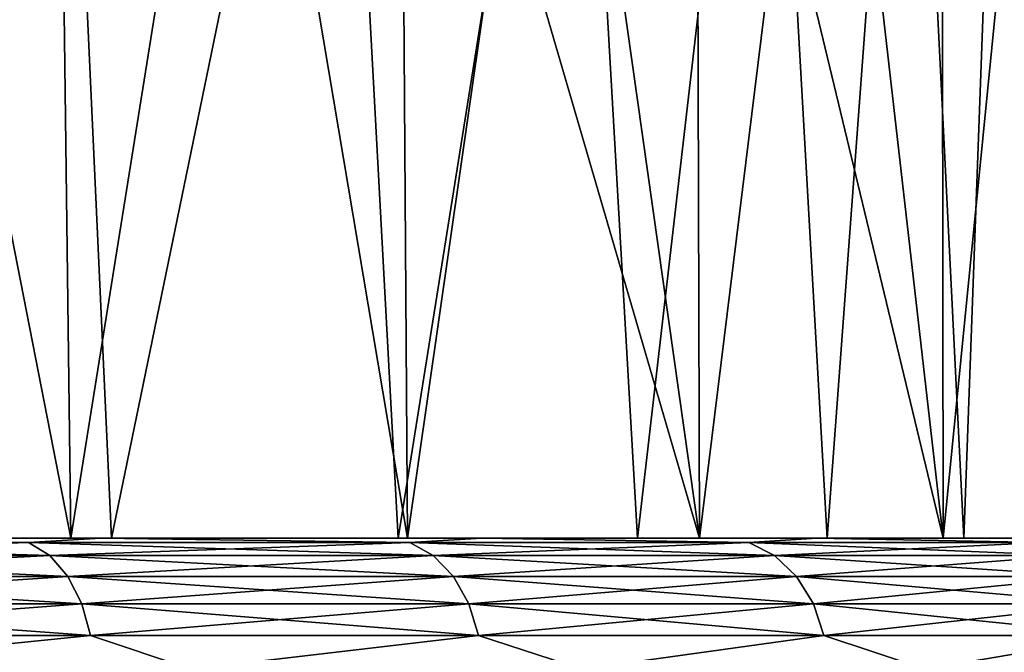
# Model space of a CAD drawing. Header units: millimetres. Extents: x -139 to 106, y -8 to 139.
# Tile 376 of 459: x 34.1 to 37.85, y 129.63 to 132.04. Entities that reach past the tile are written whole.
import ezdxf

# ---------------------------------------------------------------- set-up
doc = ezdxf.new("R2010")
doc.units = ezdxf.units.MM
doc.header["$LTSCALE"] = 53.842063
for name, color, linetype in [('148', 7, 'CONTINUOUS'), ('150', 7, 'CONTINUOUS'), ('155', 7, 'CONTINUOUS'), ('40', 7, 'CONTINUOUS'), ('431', 7, 'CONTINUOUS'), ('91', 7, 'CONTINUOUS')]:
    doc.layers.add(name, color=color, linetype=linetype)

msp = doc.modelspace()

# ---------------------------------------------------------------- linework, layer by layer
at = {"layer": '148', "linetype": 'CONTINUOUS'}
for points in [[(32.8563, 130.0629, 13.9577), (34.2958, 130.0629, 12.5941), (33.5308, 133.9681, 13.2619), (32.8563, 130.0629, 13.9577)], [(33.5308, 133.9681, 13.2619), (34.2958, 130.0629, 12.5941), (34.2462, 133.9681, 12.5474), (33.5308, 133.9681, 13.2619)], [(34.2462, 133.9681, 12.5474), (34.2958, 130.0629, 12.5941), (34.9209, 133.9681, 11.7944), (34.2462, 133.9681, 12.5474)], [(34.2958, 130.0629, 12.5941), (35.5796, 130.0629, 11.0827), (34.9209, 133.9681, 11.7944), (34.2958, 130.0629, 12.5941)], [(34.9209, 133.9681, 11.7944), (35.5796, 130.0629, 11.0827), (35.5529, 133.9681, 11.0051), (34.9209, 133.9681, 11.7944)], [(35.5796, 130.0629, 11.0827), (36.6924, 130.0629, 9.4415), (35.5529, 133.9681, 11.0051), (35.5796, 130.0629, 11.0827)], [(35.5529, 133.9681, 11.0051), (36.6924, 130.0629, 9.4415), (36.1402, 133.9681, 10.182), (35.5529, 133.9681, 11.0051)], [(36.1402, 133.9681, 10.182), (36.6924, 130.0629, 9.4415), (36.681, 133.9681, 9.3277), (36.1402, 133.9681, 10.182)], [(36.6924, 130.0629, 9.4415), (37.6212, 130.0629, 7.6896), (36.681, 133.9681, 9.3277), (36.6924, 130.0629, 9.4415)], [(36.681, 133.9681, 9.3277), (37.6212, 130.0629, 7.6896), (37.1737, 133.9681, 8.4448), (36.681, 133.9681, 9.3277)], [(37.1737, 133.9681, 8.4448), (37.6212, 130.0629, 7.6896), (37.6166, 133.9681, 7.5358), (37.1737, 133.9681, 8.4448)], [(37.6212, 130.0629, 7.6896), (38.3551, 130.0629, 5.8475), (37.6166, 133.9681, 7.5358), (37.6212, 130.0629, 7.6896)], [(37.6166, 133.9681, 7.5358), (38.3551, 130.0629, 5.8475), (38.0086, 133.9681, 6.6038), (37.6166, 133.9681, 7.5358)]]:
    msp.add_3dface(points, dxfattribs=at)
at = {"layer": '150', "linetype": 'CONTINUOUS'}
for points in [[(34.2958, 130.0629, -12.5941), (32.8563, 130.0629, -13.9577), (34.2462, 133.9681, -12.5474), (34.2958, 130.0629, -12.5941)], [(32.8563, 130.0629, -13.9577), (33.5308, 133.9681, -13.2619), (34.2462, 133.9681, -12.5474), (32.8563, 130.0629, -13.9577)], [(34.2958, 130.0629, -12.5941), (34.2462, 133.9681, -12.5474), (34.9209, 133.9681, -11.7943), (34.2958, 130.0629, -12.5941)], [(35.5796, 130.0629, -11.0827), (34.2958, 130.0629, -12.5941), (34.9209, 133.9681, -11.7943), (35.5796, 130.0629, -11.0827)], [(35.5796, 130.0629, -11.0827), (34.9209, 133.9681, -11.7943), (35.5529, 133.9681, -11.0051), (35.5796, 130.0629, -11.0827)], [(35.5796, 130.0629, -11.0827), (35.5529, 133.9681, -11.0051), (36.1402, 133.9681, -10.182), (35.5796, 130.0629, -11.0827)], [(36.6924, 130.0629, -9.4415), (35.5796, 130.0629, -11.0827), (36.1402, 133.9681, -10.182), (36.6924, 130.0629, -9.4415)], [(36.6924, 130.0629, -9.4415), (36.1402, 133.9681, -10.182), (36.681, 133.9681, -9.3277), (36.6924, 130.0629, -9.4415)], [(36.6924, 130.0629, -9.4415), (36.681, 133.9681, -9.3277), (37.1737, 133.9681, -8.4447), (36.6924, 130.0629, -9.4415)], [(37.6212, 130.0629, -7.6896), (36.6924, 130.0629, -9.4415), (37.1737, 133.9681, -8.4447), (37.6212, 130.0629, -7.6896)], [(37.6212, 130.0629, -7.6896), (37.1737, 133.9681, -8.4447), (37.6166, 133.9681, -7.5358), (37.6212, 130.0629, -7.6896)], [(37.6212, 130.0629, -7.6896), (37.6166, 133.9681, -7.5358), (38.0086, 133.9681, -6.6038), (37.6212, 130.0629, -7.6896)], [(38.3551, 130.0629, -5.8475), (37.6212, 130.0629, -7.6896), (38.0086, 133.9681, -6.6038), (38.3551, 130.0629, -5.8475)]]:
    msp.add_3dface(points, dxfattribs=at)
at = {"layer": '155', "linetype": 'CONTINUOUS'}
for points in [[(33.0516, 134.2629, -12.0545), (33.1934, 130.0629, -12.0202), (34.2586, 134.2629, -10.7127), (33.0516, 134.2629, -12.0545)], [(34.2587, 134.2629, 10.7126), (33.1934, 130.0629, 12.0203), (33.0517, 134.2629, 12.0544), (34.2587, 134.2629, 10.7126)], [(34.4518, 130.0629, 10.5932), (33.1934, 130.0629, 12.0203), (34.2587, 134.2629, 10.7126), (34.4518, 130.0629, 10.5932)], [(33.1934, 130.0629, -12.0202), (34.4518, 130.0629, -10.5932), (34.2586, 134.2629, -10.7127), (33.1934, 130.0629, -12.0202)], [(34.2586, 134.2629, -10.7127), (34.4518, 130.0629, -10.5932), (35.317, 134.2629, -9.2508), (34.2586, 134.2629, -10.7127)], [(35.317, 134.2629, 9.2508), (34.4518, 130.0629, 10.5932), (34.2587, 134.2629, 10.7126), (35.317, 134.2629, 9.2508)], [(35.544, 130.0629, 9.0354), (34.4518, 130.0629, 10.5932), (35.317, 134.2629, 9.2508), (35.544, 130.0629, 9.0354)], [(34.4518, 130.0629, -10.5932), (35.544, 130.0629, -9.0354), (35.317, 134.2629, -9.2508), (34.4518, 130.0629, -10.5932)], [(36.2149, 134.2629, 7.6852), (35.544, 130.0629, 9.0354), (35.317, 134.2629, 9.2508), (36.2149, 134.2629, 7.6852)], [(35.317, 134.2629, -9.2508), (35.544, 130.0629, -9.0354), (36.2149, 134.2629, -7.6852), (35.317, 134.2629, -9.2508)], [(36.4567, 130.0629, 7.3659), (35.544, 130.0629, 9.0354), (36.2149, 134.2629, 7.6852), (36.4567, 130.0629, 7.3659)], [(35.544, 130.0629, -9.0354), (36.4567, 130.0629, -7.3659), (36.2149, 134.2629, -7.6852), (35.544, 130.0629, -9.0354)], [(36.9422, 134.2629, 6.0334), (36.4567, 130.0629, 7.3659), (36.2149, 134.2629, 7.6852), (36.9422, 134.2629, 6.0334)], [(36.2149, 134.2629, -7.6852), (36.4567, 130.0629, -7.3659), (36.9422, 134.2629, -6.0335), (36.2149, 134.2629, -7.6852)], [(37.1786, 130.0629, 5.6055), (36.4567, 130.0629, 7.3659), (36.9422, 134.2629, 6.0334), (37.1786, 130.0629, 5.6055)], [(36.4567, 130.0629, -7.3659), (37.1786, 130.0629, -5.6055), (36.9422, 134.2629, -6.0335), (36.4567, 130.0629, -7.3659)], [(37.4907, 134.2629, 4.3141), (37.1786, 130.0629, 5.6055), (36.9422, 134.2629, 6.0334), (37.4907, 134.2629, 4.3141)], [(36.9422, 134.2629, -6.0335), (37.1786, 130.0629, -5.6055), (37.4907, 134.2629, -4.3141), (36.9422, 134.2629, -6.0335)], [(37.7006, 130.0629, 3.7759), (37.1786, 130.0629, 5.6055), (37.4907, 134.2629, 4.3141), (37.7006, 130.0629, 3.7759)], [(37.1786, 130.0629, -5.6055), (37.7006, 130.0629, -3.7759), (37.4907, 134.2629, -4.3141), (37.1786, 130.0629, -5.6055)], [(37.8544, 134.2629, 2.5463), (37.7006, 130.0629, 3.7759), (37.4907, 134.2629, 4.3141), (37.8544, 134.2629, 2.5463)], [(37.4907, 134.2629, -4.3141), (37.7006, 130.0629, -3.7759), (37.8544, 134.2629, -2.5463), (37.4907, 134.2629, -4.3141)], [(38.0165, 130.0629, 1.8997), (37.7006, 130.0629, 3.7759), (37.8544, 134.2629, 2.5463), (38.0165, 130.0629, 1.8997)], [(37.7006, 130.0629, -3.7759), (38.0165, 130.0629, -1.8997), (37.8544, 134.2629, -2.5463), (37.7006, 130.0629, -3.7759)], [(38.0165, 130.0629, -1.8997), (38.0292, 134.2629, -0.75), (37.8544, 134.2629, -2.5463), (38.0165, 130.0629, -1.8997)]]:
    msp.add_3dface(points, dxfattribs=at)
at = {"layer": '40', "color": 8, "linetype": 'CONTINUOUS'}
for points in [[(34.4104, 130.0629, -14.1571), (32.8012, 130.0629, -15.5239), (34.2958, 130.0629, -12.5941), (34.4104, 130.0629, -14.1571)], [(34.2958, 130.0629, -12.5941), (32.8012, 130.0629, -15.5239), (32.8563, 130.0629, -13.9577), (34.2958, 130.0629, -12.5941)], [(32.8014, 130.0629, 15.5238), (34.4106, 130.0629, 14.1569), (32.8563, 130.0629, 13.9577), (32.8014, 130.0629, 15.5238)], [(32.8563, 130.0629, 13.9577), (34.4106, 130.0629, 14.1569), (34.2958, 130.0629, 12.5941), (32.8563, 130.0629, 13.9577)], [(35.5796, 130.0629, -11.0827), (34.4104, 130.0629, -14.1571), (34.2958, 130.0629, -12.5941), (35.5796, 130.0629, -11.0827)], [(34.2958, 130.0629, 12.5941), (34.4106, 130.0629, 14.1569), (35.5796, 130.0629, 11.0827), (34.2958, 130.0629, 12.5941)], [(35.8625, 130.0629, -12.6242), (34.4104, 130.0629, -14.1571), (35.5796, 130.0629, -11.0827), (35.8625, 130.0629, -12.6242)], [(34.4106, 130.0629, 14.1569), (35.8627, 130.0629, 12.6239), (35.5796, 130.0629, 11.0827), (34.4106, 130.0629, 14.1569)], [(36.6924, 130.0629, -9.4415), (35.8625, 130.0629, -12.6242), (35.5796, 130.0629, -11.0827), (36.6924, 130.0629, -9.4415)], [(35.5796, 130.0629, 11.0827), (35.8627, 130.0629, 12.6239), (36.6924, 130.0629, 9.4415), (35.5796, 130.0629, 11.0827)], [(37.1403, 130.0629, -10.9433), (35.8625, 130.0629, -12.6242), (36.6924, 130.0629, -9.4415), (37.1403, 130.0629, -10.9433)], [(35.8627, 130.0629, 12.6239), (37.1404, 130.0629, 10.9431), (36.6924, 130.0629, 9.4415), (35.8627, 130.0629, 12.6239)], [(37.6212, 130.0629, -7.6896), (37.1403, 130.0629, -10.9433), (36.6924, 130.0629, -9.4415), (37.6212, 130.0629, -7.6896)], [(36.6924, 130.0629, 9.4415), (37.1404, 130.0629, 10.9431), (37.6212, 130.0629, 7.6896), (36.6924, 130.0629, 9.4415)], [(38.2288, 130.0629, -9.1341), (37.1403, 130.0629, -10.9433), (37.6212, 130.0629, -7.6896), (38.2288, 130.0629, -9.1341)], [(37.1404, 130.0629, 10.9431), (38.229, 130.0629, 9.1339), (37.6212, 130.0629, 7.6896), (37.1404, 130.0629, 10.9431)], [(38.3551, 130.0629, -5.8475), (38.2288, 130.0629, -9.1341), (37.6212, 130.0629, -7.6896), (38.3551, 130.0629, -5.8475)], [(37.6212, 130.0629, 7.6896), (38.229, 130.0629, 9.1339), (38.3551, 130.0629, 5.8475), (37.6212, 130.0629, 7.6896)]]:
    msp.add_3dface(points, dxfattribs=at)
at = {"layer": '431', "linetype": 'CONTINUOUS'}
for points in [[(33.1934, 130.0629, 12.0203), (34.4518, 130.0629, 10.5932), (33.1934, 130.0629, -12.0202), (33.1934, 130.0629, 12.0203)], [(34.4518, 130.0629, 10.5932), (34.4518, 130.0629, -10.5932), (33.1934, 130.0629, -12.0202), (34.4518, 130.0629, 10.5932)], [(34.4518, 130.0629, 10.5932), (35.544, 130.0629, 9.0354), (34.4518, 130.0629, -10.5932), (34.4518, 130.0629, 10.5932)], [(35.544, 130.0629, 9.0354), (35.544, 130.0629, -9.0354), (34.4518, 130.0629, -10.5932), (35.544, 130.0629, 9.0354)], [(35.544, 130.0629, 9.0354), (36.4567, 130.0629, 7.3659), (35.544, 130.0629, -9.0354), (35.544, 130.0629, 9.0354)], [(36.4567, 130.0629, 7.3659), (36.4567, 130.0629, -7.3659), (35.544, 130.0629, -9.0354), (36.4567, 130.0629, 7.3659)], [(36.4567, 130.0629, 7.3659), (37.1786, 130.0629, 5.6055), (36.4567, 130.0629, -7.3659), (36.4567, 130.0629, 7.3659)], [(37.1786, 130.0629, 5.6055), (37.1786, 130.0629, -5.6055), (36.4567, 130.0629, -7.3659), (37.1786, 130.0629, 5.6055)], [(37.1786, 130.0629, 5.6055), (37.7006, 130.0629, 3.7759), (37.1786, 130.0629, -5.6055), (37.1786, 130.0629, 5.6055)], [(37.7006, 130.0629, 3.7759), (37.7006, 130.0629, -3.7759), (37.1786, 130.0629, -5.6055), (37.7006, 130.0629, 3.7759)], [(37.7006, 130.0629, 3.7759), (38.0165, 130.0629, 1.8997), (37.7006, 130.0629, -3.7759), (37.7006, 130.0629, 3.7759)], [(38.0165, 130.0629, 1.8997), (38.0165, 130.0629, -1.8997), (37.7006, 130.0629, -3.7759), (38.0165, 130.0629, 1.8997)]]:
    msp.add_3dface(points, dxfattribs=at)
at = {"layer": '91', "color": 8, "linetype": 'CONTINUOUS'}
for points in [[(32.8012, 130.0629, -15.5239), (34.1351, 130.0459, -14.5875), (32.5383, 130.0459, -15.8805), (32.8012, 130.0629, -15.5239)], [(32.8014, 130.0629, 15.5238), (32.5383, 130.0459, 15.8805), (34.1351, 130.0459, 14.5875), (32.8014, 130.0629, 15.5238)], [(32.8012, 130.0629, -15.5239), (34.4104, 130.0629, -14.1571), (34.1351, 130.0459, -14.5875), (32.8012, 130.0629, -15.5239)], [(34.4106, 130.0629, 14.1569), (32.8014, 130.0629, 15.5238), (34.1351, 130.0459, 14.5875), (34.4106, 130.0629, 14.1569)], [(34.4104, 130.0629, -14.1571), (35.5879, 130.0459, -13.1346), (34.1351, 130.0459, -14.5875), (34.4104, 130.0629, -14.1571)], [(34.4106, 130.0629, 14.1569), (34.1351, 130.0459, 14.5875), (35.5879, 130.0459, 13.1346), (34.4106, 130.0629, 14.1569)], [(34.4104, 130.0629, -14.1571), (35.8625, 130.0629, -12.6242), (35.5879, 130.0459, -13.1346), (34.4104, 130.0629, -14.1571)], [(35.8627, 130.0629, 12.6239), (34.4106, 130.0629, 14.1569), (35.5879, 130.0459, 13.1346), (35.8627, 130.0629, 12.6239)], [(35.8625, 130.0629, -12.6242), (36.881, 130.0459, -11.5379), (35.5879, 130.0459, -13.1346), (35.8625, 130.0629, -12.6242)], [(35.8627, 130.0629, 12.6239), (35.5879, 130.0459, 13.1346), (36.881, 130.0459, 11.5379), (35.8627, 130.0629, 12.6239)], [(35.8625, 130.0629, -12.6242), (37.1403, 130.0629, -10.9433), (36.881, 130.0459, -11.5379), (35.8625, 130.0629, -12.6242)], [(37.1404, 130.0629, 10.9431), (35.8627, 130.0629, 12.6239), (36.881, 130.0459, 11.5379), (37.1404, 130.0629, 10.9431)], [(37.1403, 130.0629, -10.9433), (38, 130.0459, -9.8147), (36.881, 130.0459, -11.5379), (37.1403, 130.0629, -10.9433)], [(37.1404, 130.0629, 10.9431), (36.881, 130.0459, 11.5379), (38, 130.0459, 9.8147), (37.1404, 130.0629, 10.9431)], [(37.1403, 130.0629, -10.9433), (38.2288, 130.0629, -9.1341), (38, 130.0459, -9.8147), (37.1403, 130.0629, -10.9433)], [(38.229, 130.0629, 9.1339), (37.1404, 130.0629, 10.9431), (38, 130.0459, 9.8147), (38.229, 130.0629, 9.1339)], [(32.6093, 129.9958, 15.9782), (34.2159, 129.9958, 14.6772), (32.5383, 130.0459, 15.8805), (32.6093, 129.9958, 15.9782)], [(32.5383, 130.0459, 15.8805), (34.2159, 129.9958, 14.6772), (34.1351, 130.0459, 14.5875), (32.5383, 130.0459, 15.8805)], [(34.1351, 130.0459, -14.5875), (32.6093, 129.9958, -15.9782), (32.5383, 130.0459, -15.8805), (34.1351, 130.0459, -14.5875)], [(34.2159, 129.9958, -14.6772), (32.6093, 129.9958, -15.9782), (34.1351, 130.0459, -14.5875), (34.2159, 129.9958, -14.6772)], [(34.2159, 129.9958, 14.6772), (35.6776, 129.9958, 13.2154), (34.1351, 130.0459, 14.5875), (34.2159, 129.9958, 14.6772)], [(34.1351, 130.0459, 14.5875), (35.6776, 129.9958, 13.2154), (35.5879, 130.0459, 13.1346), (34.1351, 130.0459, 14.5875)], [(35.5879, 130.0459, -13.1346), (34.2159, 129.9958, -14.6772), (34.1351, 130.0459, -14.5875), (35.5879, 130.0459, -13.1346)], [(35.6776, 129.9958, -13.2154), (34.2159, 129.9958, -14.6772), (35.5879, 130.0459, -13.1346), (35.6776, 129.9958, -13.2154)], [(35.6776, 129.9958, 13.2154), (36.9786, 129.9958, 11.6088), (35.5879, 130.0459, 13.1346), (35.6776, 129.9958, 13.2154)], [(35.5879, 130.0459, 13.1346), (36.9786, 129.9958, 11.6088), (36.881, 130.0459, 11.5379), (35.5879, 130.0459, 13.1346)], [(36.881, 130.0459, -11.5379), (35.6776, 129.9958, -13.2154), (35.5879, 130.0459, -13.1346), (36.881, 130.0459, -11.5379)], [(36.9786, 129.9958, -11.6088), (35.6776, 129.9958, -13.2154), (36.881, 130.0459, -11.5379), (36.9786, 129.9958, -11.6088)], [(36.9786, 129.9958, 11.6088), (38.1045, 129.9958, 9.8751), (36.881, 130.0459, 11.5379), (36.9786, 129.9958, 11.6088)], [(36.881, 130.0459, 11.5379), (38.1045, 129.9958, 9.8751), (38, 130.0459, 9.8147), (36.881, 130.0459, 11.5379)], [(38, 130.0459, -9.8147), (36.9786, 129.9958, -11.6088), (36.881, 130.0459, -11.5379), (38, 130.0459, -9.8147)], [(38.1045, 129.9958, -9.8751), (36.9786, 129.9958, -11.6088), (38, 130.0459, -9.8147), (38.1045, 129.9958, -9.8751)], [(32.6702, 129.9163, 16.062), (34.2852, 129.9163, 14.7542), (32.6093, 129.9958, 15.9782), (32.6702, 129.9163, 16.062)], [(32.6093, 129.9958, 15.9782), (34.2852, 129.9163, 14.7542), (34.2159, 129.9958, 14.6772), (32.6093, 129.9958, 15.9782)], [(34.2159, 129.9958, -14.6772), (32.6702, 129.9163, -16.062), (32.6093, 129.9958, -15.9782), (34.2159, 129.9958, -14.6772)], [(34.2852, 129.9163, -14.7542), (32.6702, 129.9163, -16.062), (34.2159, 129.9958, -14.6772), (34.2852, 129.9163, -14.7542)], [(34.2852, 129.9163, 14.7542), (35.7547, 129.9163, 13.2847), (34.2159, 129.9958, 14.6772), (34.2852, 129.9163, 14.7542)], [(34.2159, 129.9958, 14.6772), (35.7547, 129.9163, 13.2847), (35.6776, 129.9958, 13.2154), (34.2159, 129.9958, 14.6772)], [(35.6776, 129.9958, -13.2154), (34.2852, 129.9163, -14.7542), (34.2159, 129.9958, -14.6772), (35.6776, 129.9958, -13.2154)], [(35.7546, 129.9163, -13.2847), (34.2852, 129.9163, -14.7542), (35.6776, 129.9958, -13.2154), (35.7546, 129.9163, -13.2847)], [(35.7547, 129.9163, 13.2847), (37.0625, 129.9163, 11.6697), (35.6776, 129.9958, 13.2154), (35.7547, 129.9163, 13.2847)], [(35.6776, 129.9958, 13.2154), (37.0625, 129.9163, 11.6697), (36.9786, 129.9958, 11.6088), (35.6776, 129.9958, 13.2154)], [(36.9786, 129.9958, -11.6088), (35.7546, 129.9163, -13.2847), (35.6776, 129.9958, -13.2154), (36.9786, 129.9958, -11.6088)], [(37.0625, 129.9163, -11.6697), (35.7546, 129.9163, -13.2847), (36.9786, 129.9958, -11.6088), (37.0625, 129.9163, -11.6697)], [(37.0625, 129.9163, 11.6697), (38.1943, 129.9163, 9.9269), (36.9786, 129.9958, 11.6088), (37.0625, 129.9163, 11.6697)], [(36.9786, 129.9958, 11.6088), (38.1943, 129.9163, 9.9269), (38.1045, 129.9958, 9.8751), (36.9786, 129.9958, 11.6088)], [(38.1045, 129.9958, -9.8751), (37.0625, 129.9163, -11.6697), (36.9786, 129.9958, -11.6088), (38.1045, 129.9958, -9.8751)], [(38.1943, 129.9163, -9.9269), (37.0625, 129.9163, -11.6697), (38.1045, 129.9958, -9.8751), (38.1943, 129.9163, -9.9269)], [(32.7169, 129.8126, 16.1263), (34.3384, 129.8126, 14.8133), (32.6702, 129.9163, 16.062), (32.7169, 129.8126, 16.1263)], [(32.6702, 129.9163, 16.062), (34.3384, 129.8126, 14.8133), (34.2852, 129.9163, 14.7542), (32.6702, 129.9163, 16.062)], [(34.2852, 129.9163, -14.7542), (32.7169, 129.8126, -16.1263), (32.6702, 129.9163, -16.062), (34.2852, 129.9163, -14.7542)], [(34.3384, 129.8126, -14.8133), (32.7169, 129.8126, -16.1263), (34.2852, 129.9163, -14.7542), (34.3384, 129.8126, -14.8133)], [(34.3384, 129.8126, 14.8133), (35.8137, 129.8126, 13.3379), (34.2852, 129.9163, 14.7542), (34.3384, 129.8126, 14.8133)], [(34.2852, 129.9163, 14.7542), (35.8137, 129.8126, 13.3379), (35.7547, 129.9163, 13.2847), (34.2852, 129.9163, 14.7542)], [(35.7546, 129.9163, -13.2847), (34.3384, 129.8126, -14.8133), (34.2852, 129.9163, -14.7542), (35.7546, 129.9163, -13.2847)], [(35.8137, 129.8126, -13.3379), (34.3384, 129.8126, -14.8133), (35.7546, 129.9163, -13.2847), (35.8137, 129.8126, -13.3379)], [(37.0625, 129.9163, -11.6697), (35.8137, 129.8126, -13.3379), (35.7546, 129.9163, -13.2847), (37.0625, 129.9163, -11.6697)], [(35.8137, 129.8126, 13.3379), (37.1268, 129.8126, 11.7164), (35.7547, 129.9163, 13.2847), (35.8137, 129.8126, 13.3379)], [(35.7547, 129.9163, 13.2847), (37.1268, 129.8126, 11.7164), (37.0625, 129.9163, 11.6697), (35.7547, 129.9163, 13.2847)], [(37.1268, 129.8126, -11.7164), (35.8137, 129.8126, -13.3379), (37.0625, 129.9163, -11.6697), (37.1268, 129.8126, -11.7164)], [(37.1268, 129.8126, 11.7164), (38.2631, 129.8126, 9.9666), (37.0625, 129.9163, 11.6697), (37.1268, 129.8126, 11.7164)], [(37.0625, 129.9163, 11.6697), (38.2631, 129.8126, 9.9666), (38.1943, 129.9163, 9.9269), (37.0625, 129.9163, 11.6697)], [(38.1943, 129.9163, -9.9269), (37.1268, 129.8126, -11.7164), (37.0625, 129.9163, -11.6697), (38.1943, 129.9163, -9.9269)], [(38.2631, 129.8126, -9.9666), (37.1268, 129.8126, -11.7164), (38.1943, 129.9163, -9.9269), (38.2631, 129.8126, -9.9666)], [(32.7462, 129.6918, 16.1667), (34.3718, 129.6918, 14.8503), (32.7169, 129.8126, 16.1263), (32.7462, 129.6918, 16.1667)], [(32.7169, 129.8126, 16.1263), (34.3718, 129.6918, 14.8503), (34.3384, 129.8126, 14.8133), (32.7169, 129.8126, 16.1263)], [(34.3384, 129.8126, -14.8133), (32.7462, 129.6918, -16.1667), (32.7169, 129.8126, -16.1263), (34.3384, 129.8126, -14.8133)], [(34.3717, 129.6918, -14.8503), (32.7462, 129.6918, -16.1667), (34.3384, 129.8126, -14.8133), (34.3717, 129.6918, -14.8503)], [(34.3718, 129.6918, 14.8503), (35.8508, 129.6918, 13.3713), (34.3384, 129.8126, 14.8133), (34.3718, 129.6918, 14.8503)], [(34.3384, 129.8126, 14.8133), (35.8508, 129.6918, 13.3713), (35.8137, 129.8126, 13.3379), (34.3384, 129.8126, 14.8133)], [(35.8137, 129.8126, -13.3379), (34.3717, 129.6918, -14.8503), (34.3384, 129.8126, -14.8133), (35.8137, 129.8126, -13.3379)], [(35.8508, 129.6918, -13.3713), (34.3717, 129.6918, -14.8503), (35.8137, 129.8126, -13.3379), (35.8508, 129.6918, -13.3713)], [(35.8508, 129.6918, 13.3713), (37.1671, 129.6918, 11.7458), (35.8137, 129.8126, 13.3379), (35.8508, 129.6918, 13.3713)], [(35.8137, 129.8126, 13.3379), (37.1671, 129.6918, 11.7458), (37.1268, 129.8126, 11.7164), (35.8137, 129.8126, 13.3379)], [(37.1268, 129.8126, -11.7164), (35.8508, 129.6918, -13.3713), (35.8137, 129.8126, -13.3379), (37.1268, 129.8126, -11.7164)], [(37.1671, 129.6918, -11.7458), (35.8508, 129.6918, -13.3713), (37.1268, 129.8126, -11.7164), (37.1671, 129.6918, -11.7458)], [(37.1671, 129.6918, 11.7458), (38.3063, 129.6918, 9.9915), (37.1268, 129.8126, 11.7164), (37.1671, 129.6918, 11.7458)], [(37.1268, 129.8126, 11.7164), (38.3063, 129.6918, 9.9915), (38.2631, 129.8126, 9.9666), (37.1268, 129.8126, 11.7164)], [(38.2631, 129.8126, -9.9666), (37.1671, 129.6918, -11.7458), (37.1268, 129.8126, -11.7164), (38.2631, 129.8126, -9.9666)], [(38.3063, 129.6918, -9.9916), (37.1671, 129.6918, -11.7458), (38.2631, 129.8126, -9.9666), (38.3063, 129.6918, -9.9916)], [(32.7462, 129.6918, 16.1667), (33.1039, 129.5629, 15.9219), (34.3718, 129.6918, 14.8503), (32.7462, 129.6918, 16.1667)], [(34.3717, 129.6918, -14.8503), (33.1039, 129.5629, -15.9219), (32.7462, 129.6918, -16.1667), (34.3717, 129.6918, -14.8503)], [(33.1039, 129.5629, 15.9219), (34.7544, 129.5629, 14.5199), (34.3718, 129.6918, 14.8503), (33.1039, 129.5629, 15.9219)], [(34.7544, 129.5629, -14.5199), (33.1039, 129.5629, -15.9219), (34.3717, 129.6918, -14.8503), (34.7544, 129.5629, -14.5199)], [(35.8508, 129.6918, -13.3713), (34.7544, 129.5629, -14.5199), (34.3717, 129.6918, -14.8503), (35.8508, 129.6918, -13.3713)], [(34.3718, 129.6918, 14.8503), (34.7544, 129.5629, 14.5199), (35.8508, 129.6918, 13.3713), (34.3718, 129.6918, 14.8503)], [(34.7544, 129.5629, 14.5199), (36.2437, 129.5629, 12.9477), (35.8508, 129.6918, 13.3713), (34.7544, 129.5629, 14.5199)], [(36.2437, 129.5629, -12.9477), (34.7544, 129.5629, -14.5199), (35.8508, 129.6918, -13.3713), (36.2437, 129.5629, -12.9477)], [(35.8508, 129.6918, 13.3713), (36.2437, 129.5629, 12.9477), (37.1671, 129.6918, 11.7458), (35.8508, 129.6918, 13.3713)], [(37.1671, 129.6918, -11.7458), (36.2437, 129.5629, -12.9477), (35.8508, 129.6918, -13.3713), (37.1671, 129.6918, -11.7458)], [(36.2437, 129.5629, 12.9477), (37.5542, 129.5629, 11.2237), (37.1671, 129.6918, 11.7458), (36.2437, 129.5629, 12.9477)], [(37.5542, 129.5629, -11.2237), (36.2437, 129.5629, -12.9477), (37.1671, 129.6918, -11.7458), (37.5542, 129.5629, -11.2237)], [(37.1671, 129.6918, 11.7458), (37.5542, 129.5629, 11.2237), (38.3063, 129.6918, 9.9915), (37.1671, 129.6918, 11.7458)], [(38.3063, 129.6918, -9.9916), (37.5542, 129.5629, -11.2237), (37.1671, 129.6918, -11.7458), (38.3063, 129.6918, -9.9916)], [(37.5542, 129.5629, 11.2237), (38.6707, 129.5629, 9.3682), (38.3063, 129.6918, 9.9915), (37.5542, 129.5629, 11.2237)], [(38.6707, 129.5629, -9.3682), (37.5542, 129.5629, -11.2237), (38.3063, 129.6918, -9.9916), (38.6707, 129.5629, -9.3682)]]:
    msp.add_3dface(points, dxfattribs=at)

doc.saveas('drawing.dxf')
